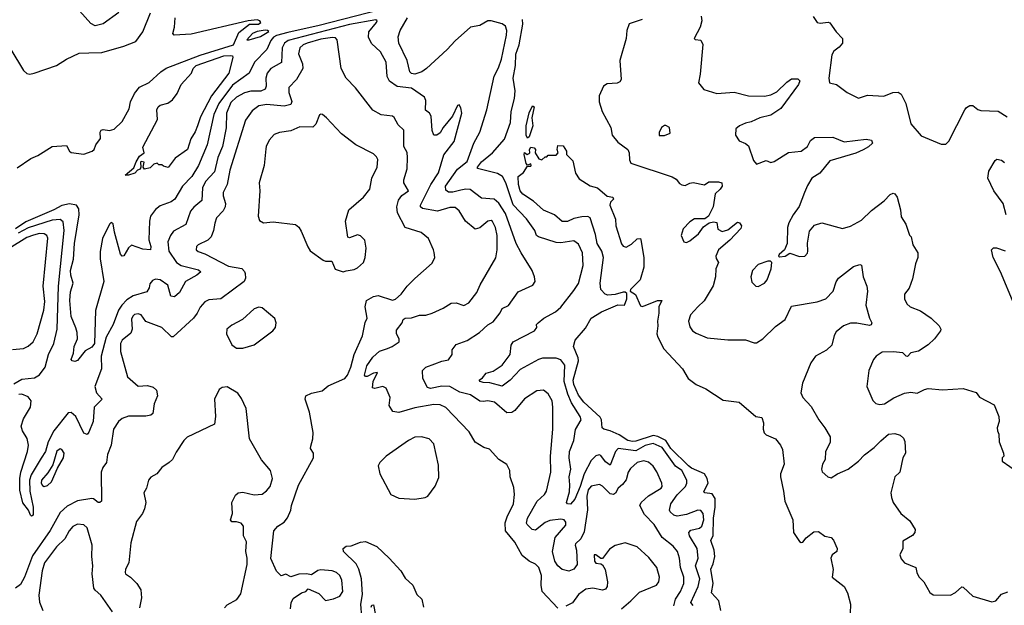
# Model space of a CAD drawing. Extents: x 1493970 to 1595317, y 729910 to 844791.
# Tile 325 of 338: x 1568351 to 1574543, y 819777 to 823462. Entities that reach past the tile are written whole.
import ezdxf

# ---------------------------------------------------------------- set-up
doc = ezdxf.new("R2010")
doc.units = 0

msp = doc.modelspace()

# ---------------------------------------------------------------- linework, layer by layer
at = {"layer": '0CON10XD'}
for points in [[(1570765, 823562.8), (1570235, 823425.2), (1570037.2, 823382.8), (1569966.4, 823363.6), (1569947.6, 823352.4), (1569929.4, 823330.6), (1569904.3, 823275.7), (1569828.4, 823195), (1569793.3, 823126.7), (1569689.8, 823050.2), (1569603.4, 822935), (1569571.6, 822865), (1569530.7, 822675), (1569475.4, 822545), (1569432.5, 822475), (1569375.5, 822415), (1569327.2, 822332.8), (1569304.1, 822315.9), (1569235, 822291.5), (1569205, 822267.8), (1569173.5, 822226.5), (1569166.2, 822195), (1569163.8, 822076.2)], [(1568294.2, 823275), (1568375, 823143.3), (1568395, 823122.9), (1568415, 823119.5), (1568441.2, 823125), (1568582, 823175), (1568645.6, 823214.4), (1568725, 823251.2), (1568785.8, 823254.2), (1568868, 823255), (1569006.7, 823295), (1569081.9, 823325), (1569124.3, 823385), (1569173.8, 823505)], [(1568975, 823508.1), (1568875, 823436), (1568825, 823423.8), (1568798.3, 823438.3), (1568727.8, 823517.8)], [(1568335, 822530.8), (1568420.3, 822589.7), (1568465, 822608.2), (1568555, 822664.5), (1568645, 822670), (1568664.2, 822635), (1568675, 822627.1), (1568754.2, 822615.8), (1568807.5, 822635), (1568820, 822645), (1568830, 822675), (1568859.2, 822715), (1568856, 822755), (1568863.3, 822766.7), (1568875, 822772), (1568915, 822765.8), (1568945, 822774), (1568995, 822822), (1569038.5, 822901.5), (1569047.5, 822945), (1569072, 822998), (1569105, 823037.5), (1569165, 823067.5), (1569239.2, 823135), (1569272.7, 823157.3), (1569485, 823238.6), (1569695.5, 823305), (1569728.8, 823381.2), (1569796.7, 823433.3), (1569852.5, 823435), (1569867.5, 823445), (1569860, 823455), (1569845, 823462), (1569787.5, 823455), (1569428.5, 823371.5), (1569322.5, 823365), (1569312.9, 823375), (1569323.5, 823415), (1569327.6, 823475)], [(1571462.5, 820475), (1571459.1, 820519.1), (1571436, 820585), (1571434, 820625), (1571414.1, 820664.1), (1571363.8, 820695), (1571305, 820760.8), (1571269.7, 820769.7), (1571215, 820804.2), (1571178.1, 820868.1), (1571031.5, 821021.5), (1570995, 821038.8), (1570955, 821040), (1570835, 821019.6), (1570735, 820990), (1570697.3, 820997.3), (1570674.3, 821034.3), (1570680.8, 821085), (1570655, 821144.3), (1570635, 821153.6), (1570585, 821140.6), (1570570, 821145), (1570574, 821185), (1570601.7, 821241.7), (1570575, 821237.5), (1570535, 821218.1), (1570525, 821218), (1570520, 821225), (1570534.8, 821285), (1570571, 821339), (1570614.5, 821375.5), (1570663.2, 821393.2), (1570694, 821405), (1570737.5, 821435), (1570738, 821455), (1570720.8, 821485), (1570720.3, 821509.7), (1570755.8, 821554.2), (1570762, 821575), (1570775, 821584), (1570815, 821586.4), (1570865, 821603.1), (1570905, 821603.5), (1570945, 821614.7), (1571015, 821646.9), (1571065, 821678.6), (1571095, 821680.6), (1571145, 821664.2), (1571175, 821680.8), (1571225.3, 821744.7), (1571247, 821793), (1571345.3, 821964.7), (1571354.1, 822015), (1571353.5, 822105), (1571343.8, 822155), (1571325, 822191.8), (1571315, 822197.9), (1571295, 822195.4), (1571245, 822153.6), (1571215, 822144.4), (1571154.2, 822194.2), (1571115, 822259.4), (1571090.5, 822280.5), (1571055, 822281.6), (1570977.4, 822257.4), (1570884.2, 822275), (1570871.5, 822285), (1570871.1, 822295), (1570936.5, 822425), (1570985, 822498.1), (1571018.9, 822611.1), (1571083.5, 822695), (1571130.8, 822875), (1571125, 822907.5), (1571115, 822927.5), (1571105, 822922.5), (1571072.5, 822855), (1571014.2, 822785), (1570995, 822751.2), (1570975, 822736.2), (1570956.2, 822736.2), (1570944.4, 822765), (1570938.5, 822855), (1570927.1, 822875), (1570902.1, 822892.1), (1570904.6, 822954.6), (1570896.7, 822975), (1570815, 823031.8), (1570725, 823042.7), (1570677.3, 823075), (1570661.1, 823105), (1570654.5, 823195), (1570620.8, 823260.8), (1570563, 823313), (1570545, 823352.5), (1570547.5, 823385), (1570594.4, 823445), (1570598.1, 823455), (1570590.9, 823460.9), (1570425, 823431.1), (1570038.4, 823331.6), (1570015.8, 823315), (1570000.9, 823285), (1569996.8, 823193.2), (1569930, 823155), (1569907.8, 823125), (1569899.2, 823095), (1569901.2, 823045), (1569895.2, 823024.8), (1569867.7, 823012.3), (1569805, 823012.4), (1569765, 823002.7), (1569714.6, 822975.4), (1569679.4, 822940.6), (1569651.3, 822875), (1569648.4, 822781.6), (1569626.9, 822665), (1569597.7, 822595), (1569575, 822505.6), (1569519.8, 822445), (1569499.5, 822405), (1569496.2, 822325), (1569445, 822282.1), (1569425, 822257.5), (1569395, 822174.4), (1569318.2, 822131.8), (1569298.5, 822105), (1569282, 822065), (1569288.6, 822005), (1569336.9, 821935), (1569366.6, 821916.6), (1569475, 821887.9), (1569490, 821875), (1569465.5, 821855), (1569394.4, 821815.6), (1569356.8, 821745), (1569325, 821719.1), (1569302.3, 821722.3), (1569281.5, 821791.5), (1569235, 821825.3), (1569205, 821829.2), (1569185, 821822.2), (1569169.5, 821800.5), (1569164.2, 821774.2), (1569150.2, 821749.8), (1569065, 821724.8), (1569025, 821699.8), (1568993, 821667), (1568971.6, 821635), (1568939.7, 821545), (1568895.2, 821465), (1568864.2, 821345), (1568866.1, 821265), (1568823.6, 821155), (1568834.8, 821114.8), (1568869.2, 821075), (1568819.4, 821025), (1568812.3, 820935), (1568785, 820867.5), (1568775, 820853.1), (1568755, 820860), (1568704.6, 820965), (1568675, 820991.1), (1568655, 820988.7), (1568565.1, 820874.9), (1568530.2, 820805), (1568514.1, 820745), (1568486.7, 820703.3), (1568422.4, 820597.6), (1568412.2, 820565), (1568415.2, 820495.2), (1568436.5, 820395), (1568435, 820343.8), (1568425, 820338), (1568419.2, 820345), (1568405.8, 820375), (1568371.4, 820421.4), (1568351.8, 820501.8), (1568351.6, 820575), (1568357.5, 820615), (1568400.5, 820745), (1568405.2, 820785), (1568397.3, 820827.3), (1568367.9, 820875), (1568360, 820905), (1568375, 820951.4), (1568418, 821025), (1568422.3, 821065), (1568405, 821089.2), (1568365, 821106), (1568345, 821103.3)], [(1572465, 819774.2), (1572475.3, 819815), (1572506.6, 819865), (1572526.5, 819915), (1572528.2, 819955), (1572507.4, 820015), (1572501.3, 820075), (1572486.7, 820116.7), (1572459.6, 820149.6), (1572391.1, 820205), (1572341.4, 820285), (1572279.1, 820349.1), (1572250, 820405), (1572259.1, 820425), (1572305, 820466.5), (1572385.7, 820515), (1572391.4, 820525), (1572388.5, 820545), (1572358.1, 820618.1), (1572335, 820653.1), (1572305, 820677.8), (1572275, 820685.5), (1572234.2, 820675), (1572191.5, 820638.5), (1572177.7, 820615), (1572163.9, 820566.1), (1572141.9, 820538.1), (1572115, 820514.6), (1572097.4, 820482.6), (1572085, 820473.9), (1572065, 820478.2), (1572015, 820528.1), (1571996.6, 820536.6), (1571945, 820526.8), (1571925.5, 820505), (1571917.4, 820465), (1571921.9, 820378.1), (1571900.9, 820239.1), (1571879.6, 820195), (1571846.9, 820165), (1571844.4, 820155), (1571852.7, 820125), (1571856.6, 820033.4), (1571835.5, 820004.5), (1571805, 819991.4), (1571763.2, 820003.2), (1571734.3, 820025), (1571716.5, 820055), (1571700.9, 820115), (1571717.5, 820205), (1571785, 820281.2), (1571785, 820300), (1571775, 820314.4), (1571755, 820319.2), (1571685, 820311.2), (1571655, 820298.2), (1571595, 820250.9), (1571574.1, 820254.1), (1571542.2, 820285), (1571538.5, 820295), (1571545.3, 820325), (1571605, 820433.1), (1571651.8, 820475), (1571663.8, 820495), (1571690.9, 820615), (1571688.2, 820715), (1571703.1, 820885), (1571704.4, 821025), (1571698.6, 821065), (1571675, 821108.8), (1571645, 821132), (1571603.2, 821126.8), (1571525, 821077.5), (1571465, 821003.1), (1571445, 820991.5), (1571415, 820987.5), (1571335.8, 821055), (1571295, 821064.5), (1571265, 821058.9), (1571245, 821062.9), (1571185, 821102.3), (1571119, 821119), (1571055, 821155.2), (1571005, 821155.7), (1570935, 821141.8), (1570915, 821146.9), (1570885.6, 821205), (1570883.8, 821255), (1570904.9, 821275.1), (1570962.5, 821297.5), (1571005, 821314), (1571048.3, 821321.7), (1571070, 821355), (1571070, 821385), (1571095, 821418.1), (1571165, 821443.5), (1571243.1, 821495), (1571295, 821541.5), (1571328.4, 821561.6), (1571371.5, 821618.5), (1571385, 821646), (1571425, 821664), (1571485, 821750.8), (1571577.6, 821792.4), (1571592.5, 821815), (1571588.6, 821845), (1571573.5, 821885), (1571503.5, 821995), (1571473.5, 822053.5), (1571405, 822242.2), (1571365, 822308.2), (1571335, 822332.1), (1571255, 822338.9), (1571183.2, 822393.2), (1571156, 822396), (1571125, 822389.5), (1571075, 822376.3), (1571047.5, 822377.5), (1571030.1, 822390.1), (1571028.7, 822415), (1571105, 822522.2), (1571165, 822570), (1571205.9, 822685), (1571244.1, 822755), (1571289.6, 822895), (1571335, 823106.2), (1571361.3, 823158.7), (1571380, 823215), (1571412.6, 823365), (1571414.1, 823394.1), (1571405, 823420.6), (1571385, 823436.2), (1571315, 823455.4), (1571295, 823455.3), (1571245, 823426.8), (1571185, 823414.6), (1571090.1, 823329.9), (1571040, 823275), (1570909.5, 823155), (1570880.6, 823135), (1570835, 823118.9), (1570815, 823124.7), (1570804.5, 823135), (1570788.2, 823205), (1570734.7, 823315), (1570730.7, 823355), (1570743.6, 823395), (1570789.1, 823475)], [(1571835, 821757.5), (1571865, 821803.3), (1571893.9, 821916.1), (1571890.4, 821995), (1571865, 822050.8), (1571835, 822070), (1571755, 822058.5), (1571725, 822060.5), (1571613.5, 822095), (1571601.8, 822105), (1571589.6, 822135), (1571538.9, 822208.9), (1571455, 822297.8), (1571407.9, 822435), (1571386.1, 822476.1), (1571355, 822494.3), (1571230.6, 822525), (1571230, 822535), (1571255, 822567.2), (1571325, 822625.5), (1571400.2, 822709.8), (1571437.3, 822815), (1571442.3, 822885), (1571463.5, 822966.5), (1571466, 823015), (1571454.8, 823095), (1571469, 823175), (1571470.3, 823245), (1571492.2, 823305), (1571514.8, 823435), (1571513.9, 823463.9)], [(1572265, 823464.4), (1572184.4, 823435.6), (1572168, 823395), (1572164.4, 823345), (1572125.5, 823205), (1572134, 823085), (1572125, 823071.2), (1572107.5, 823062.5), (1572045, 823057.8), (1572022, 823045), (1571995.9, 822984.1), (1571995.8, 822945), (1572013.1, 822885), (1572068.9, 822785), (1572076.7, 822735), (1572111.8, 822691.8), (1572175.3, 822645), (1572183.1, 822625), (1572185, 822580), (1572195, 822560.5), (1572455, 822473.8), (1572478.8, 822458.8), (1572500.7, 822430.7), (1572515, 822422.5), (1572535, 822420), (1572565.4, 822434.6), (1572587, 822437), (1572656.7, 822423.3), (1572685, 822442.5), (1572745, 822442.5), (1572765.9, 822435.9), (1572768.8, 822415), (1572755.8, 822395), (1572723.7, 822366.3), (1572711.5, 822285), (1572683.4, 822226.6), (1572660.5, 822209.5), (1572595, 822208.8), (1572565, 822190), (1572523.4, 822146.6), (1572511.2, 822105), (1572526.7, 822065), (1572545, 822060.2), (1572565, 822071), (1572618.9, 822115), (1572650.6, 822159.4), (1572685.9, 822184.1), (1572715, 822191.2), (1572735, 822186.7), (1572741.2, 822145), (1572769.5, 822129.5), (1572805, 822139.5), (1572865, 822188.9), (1572877.5, 822185), (1572890.6, 822165), (1572885, 822148), (1572816.9, 822075), (1572744.6, 822015), (1572728.2, 821975), (1572730.2, 821960.2), (1572745.5, 821935), (1572728.8, 821895), (1572727.5, 821845), (1572712.5, 821787.5), (1572655.7, 821694.3), (1572615.2, 821654.8), (1572570, 821605), (1572557.5, 821565), (1572565, 821528.8), (1572582.5, 821505), (1572605, 821489.2), (1572675, 821461.4), (1572805, 821448), (1572915, 821448), (1572968.8, 821428.8), (1572985, 821430), (1573025, 821454.5), (1573105, 821532.7), (1573164, 821576), (1573205, 821658.9), (1573365, 821688), (1573421.4, 821705), (1573466.2, 821755), (1573486.4, 821813.6), (1573500, 821835), (1573595, 821908.8), (1573635, 821921.2), (1573645, 821917.5), (1573654.3, 821844.3), (1573679.2, 821785), (1573682.5, 821755), (1573672.2, 821665), (1573694.3, 821585), (1573708.8, 821555), (1573705, 821542), (1573695, 821538.6), (1573615, 821552.7), (1573575, 821553.6), (1573531.4, 821535), (1573485, 821498.6), (1573471.9, 821475), (1573458.6, 821415), (1573425, 821383.1), (1573356.2, 821345), (1573326.8, 821303.2), (1573273.1, 821175), (1573262.9, 821115), (1573276, 821085), (1573328.6, 821028.6), (1573375.6, 820945), (1573414.3, 820895), (1573447.4, 820837.4), (1573448.5, 820801.5), (1573418, 820745), (1573415.8, 820695), (1573398.8, 820665), (1573393.3, 820635), (1573397, 820617), (1573432.5, 820585), (1573455, 820580), (1573494.3, 820605.7), (1573560, 820635), (1573625.4, 820684.6), (1573664.2, 820725), (1573725, 820770), (1573767.4, 820812.6), (1573815, 820853.3), (1573855, 820859.2), (1573888.8, 820848.8), (1573908.8, 820828.8), (1573918.1, 820808.1), (1573920.8, 820735), (1573905.7, 820705), (1573886, 820615), (1573854.2, 820585), (1573830, 820485), (1573832.9, 820455), (1573844.6, 820424.6), (1573893.1, 820355), (1573948.5, 820308.5), (1573981.9, 820255), (1573980.8, 820235), (1573965, 820216), (1573905, 820180), (1573904.2, 820135), (1573885.7, 820095), (1573895, 820070), (1573914.4, 820044.4), (1573987.5, 820015), (1573993, 819983), (1574006.4, 819956.4), (1574036.7, 819925), (1574075, 819857.5), (1574095, 819843.8), (1574205, 819841.2), (1574235, 819857.5), (1574275, 819893.8), (1574285, 819892), (1574345, 819835.8), (1574465, 819799.6), (1574489.2, 819805), (1574525, 819848), (1574565, 819861.2)], [(1572636.9, 823485), (1572640.6, 823455), (1572630, 823415), (1572592.5, 823345), (1572598.3, 823338.3), (1572635, 823332.5), (1572646.7, 823306.7), (1572630.7, 823119.3), (1572620, 823065), (1572653.6, 823023.6), (1572735, 822998.2), (1572845, 823006.7), (1572935, 822983.8), (1573035, 822980.7), (1573075, 822990), (1573111.9, 823008.1), (1573175, 823068.6), (1573205, 823089.2), (1573245, 823090), (1573257.1, 823077.1), (1573249.2, 823055), (1573137.4, 822902.6), (1573075, 822862.2), (1573005, 822845.3), (1572950.6, 822819.4), (1572915, 822811.3), (1572877.5, 822795), (1572855, 822775.8), (1572853.1, 822735), (1572875, 822700), (1572915, 822684.2), (1572935, 822668.8), (1572965, 822576.2), (1572985, 822553.3), (1573045, 822575.8), (1573075, 822563.3), (1573095, 822570), (1573185, 822626.4), (1573265, 822634.7), (1573305.2, 822664.8), (1573325, 822702.2), (1573349.8, 822720.2), (1573465, 822723.5), (1573535, 822694.6), (1573675, 822711.1), (1573706.7, 822705), (1573713.3, 822685), (1573688.3, 822661.7), (1573655, 822642.9), (1573608.5, 822621.5), (1573445.3, 822574.7), (1573383.4, 822496.6), (1573333.3, 822465), (1573305, 822420), (1573286.5, 822375)], [(1573341.7, 823481.7), (1573365, 823443.8), (1573385, 823440), (1573435, 823446.7), (1573445, 823442.5), (1573486, 823385), (1573524.4, 823345), (1573525, 823314.3), (1573505, 823289.4), (1573471.2, 823265), (1573458.8, 823241.2), (1573440, 823095), (1573444.2, 823064.2), (1573487.5, 823055), (1573553.9, 823003.9), (1573625, 822967.5), (1573681.7, 822988.3), (1573785, 822981.1), (1573842.5, 823005), (1573875, 823005.8), (1573895, 822993.3), (1573923.1, 822935), (1573955, 822807.5), (1574020.7, 822730.7), (1574145, 822680), (1574175, 822678.8)], [(1569795, 823334.6), (1569865, 823356.2), (1569917.5, 823387.5), (1569910, 823395), (1569895, 823396.2), (1569845, 823388), (1569815, 823375.4), (1569778.8, 823335), (1569795, 823334.6)], [(1570052.9, 819755), (1570057.3, 819792.7), (1570070, 819820), (1570123.9, 819856.1), (1570150, 819865), (1570165, 819880), (1570232, 819852), (1570275, 819806.7), (1570325, 819817.5), (1570365, 819834.3), (1570382.9, 819865), (1570377.1, 819935), (1570364.3, 819964.3), (1570344.2, 819984.2), (1570315, 819994.2), (1570245, 820000), (1570225, 819996.7), (1570185, 819970), (1570153.6, 819976.4), (1570106.4, 819973.6), (1570055, 819957.5), (1570025, 819972.5), (1569995, 819962.5), (1569965, 819992.5), (1569930.9, 820070.9), (1569950, 820245), (1569974.1, 820275.9), (1570015, 820300), (1570035, 820328.8), (1570056.5, 820375), (1570060.9, 820405), (1570105, 820533.3), (1570197.5, 820705), (1570198, 820735), (1570180, 820765), (1570181.2, 820778.8), (1570194.2, 820825), (1570197.1, 820865), (1570173, 820993), (1570145.7, 821075), (1570150, 821095), (1570185, 821111.8), (1570253.8, 821126.2), (1570291.2, 821158.8), (1570395, 821205.4), (1570412.2, 821225), (1570434.1, 821275), (1570455.2, 821354.8), (1570507.3, 821472.7), (1570523.7, 821556.3), (1570536.2, 821585), (1570523.8, 821655), (1570532.2, 821695), (1570575, 821719.5), (1570605, 821727.5), (1570695, 821697.8), (1570715, 821704.4), (1570749.4, 821735), (1570787.1, 821785), (1570835, 821834.3), (1570945, 821930), (1570961.2, 821965), (1570956.4, 821996.4), (1570953.8, 822015), (1570922, 822085), (1570875, 822122.5), (1570775, 822154), (1570727.3, 822247.3), (1570722.9, 822285), (1570732.4, 822327.6), (1570755, 822356.2), (1570796.7, 822385), (1570765.9, 822435.9), (1570765.8, 822455), (1570787, 822523), (1570789.3, 822595), (1570786.7, 822626.7), (1570767.3, 822665), (1570766.4, 822766.4), (1570731.5, 822801.5), (1570705.9, 822845.9), (1570695, 822854.4), (1570625, 822864.4), (1570572.6, 822892.6), (1570462.8, 823032.8), (1570403.4, 823093.4), (1570372.3, 823155), (1570347.3, 823335), (1570337.7, 823347.7), (1570318.9, 823351.1), (1570245, 823340.4), (1570158.1, 823315), (1570133.6, 823305), (1570112.1, 823285), (1570105, 823247.5), (1570128.5, 823185), (1570131.2, 823155), (1570092.1, 823085), (1570043.5, 823035), (1570044, 823005), (1570062.9, 822947.1), (1570055, 822927.8), (1570015, 822918.8), (1569905, 822929.5), (1569855, 822919.4), (1569811.8, 822888.2), (1569770.3, 822829.7), (1569671.8, 822515), (1569655.3, 822424.7), (1569631.2, 822375), (1569630.4, 822355), (1569645.4, 822305), (1569642.5, 822285), (1569629.7, 822260.3), (1569589.5, 822215), (1569577.2, 822182.8), (1569570, 822135), (1569554.7, 822095.3), (1569534.2, 822075), (1569473.1, 822045), (1569463.3, 822035), (1569460.6, 822015), (1569473, 822003), (1569515, 821989.1), (1569665, 821910.6), (1569747, 821897), (1569765, 821878.8), (1569768.9, 821865), (1569770, 821835), (1569763.1, 821815), (1569615, 821705.5), (1569540, 821700), (1569515, 821686.2), (1569485, 821653.8), (1569467.1, 821615), (1569444.2, 821585), (1569315, 821467.5), (1569305, 821467.5), (1569245, 821525.8), (1569144, 821564), (1569115.3, 821605.3), (1569095, 821610.5), (1569073.7, 821606.3), (1569062.8, 821597.2), (1569055, 821577.5), (1569058.2, 821515), (1569050.8, 821489.2), (1568995, 821445.4), (1568984.6, 821424.6), (1568984.6, 821375), (1569028, 821215), (1569095, 821156.2), (1569155, 821160.8), (1569189.5, 821149.5), (1569210.3, 821130.3), (1569217.5, 821095), (1569195.8, 821045), (1569188, 820985), (1569175.6, 820974.4), (1569145, 820966.7), (1569035, 820967.5), (1568995, 820953.3), (1568973.1, 820935), (1568940.9, 820885), (1568926.5, 820785), (1568903.2, 820726.8), (1568896.5, 820675), (1568874.2, 820645), (1568864.2, 820615), (1568865, 820433.3), (1568855, 820424), (1568845, 820424.3), (1568815, 820448), (1568805, 820449.2), (1568715, 820434.6), (1568649, 820401), (1568605, 820361.5), (1568542.1, 820247.9), (1568430.8, 820089.2), (1568381.2, 819955), (1568355, 819908.9), (1568325, 819885.7)], [(1569035, 822483.8), (1569013.8, 822485), (1569068.9, 822531.1), (1569082.3, 822567.7), (1569105, 822604.3), (1569133.3, 822625), (1569125, 822660), (1569216.5, 822833.5), (1569214, 822895), (1569221.2, 822915), (1569233.3, 822925), (1569283, 822937), (1569310.9, 822959.1), (1569341.3, 822998.7), (1569366.2, 823055), (1569430.9, 823125), (1569442.3, 823155), (1569461.5, 823175), (1569635, 823235.5), (1569677.7, 823237.7), (1569688.8, 823235), (1569692.2, 823225), (1569665.3, 823125), (1569556.9, 822983.1), (1569488.2, 822851.8), (1569470, 822795), (1569455, 822757.5), (1569427.2, 822712.8), (1569405.5, 822645), (1569328, 822592), (1569285, 822532.5), (1569255, 822540), (1569245, 822550), (1569225, 822550), (1569215, 822560), (1569195, 822552.5), (1569170.7, 822529.3), (1569135, 822522.5), (1569127.5, 822535), (1569133.8, 822565), (1569115, 822570.8), (1569110, 822565), (1569113.3, 822535), (1569108.3, 822521.7), (1569092.5, 822515), (1569073.9, 822496.1), (1569035, 822483.8)], [(1570385, 821876.7), (1570405, 821881.2), (1570455, 821890), (1570475, 821900), (1570512, 821935), (1570522.5, 821965), (1570530.6, 822025), (1570520.8, 822075), (1570495, 822102), (1570475, 822108), (1570425, 822090), (1570415, 822093.3), (1570400, 822195), (1570421.2, 822265), (1570514, 822345), (1570552.5, 822395), (1570565.6, 822465), (1570598.9, 822535), (1570602.3, 822582.3), (1570595, 822600), (1570575, 822617.5), (1570465, 822674), (1570373.8, 822745), (1570281.2, 822845), (1570255, 822866.2), (1570245, 822867.5), (1570236.7, 822863.3), (1570213.8, 822805), (1570194.2, 822785.8), (1570111.7, 822788.3), (1570055, 822762.9), (1569985, 822752.9), (1569950.3, 822739.7), (1569919.2, 822705), (1569900, 822665), (1569899.5, 822649.5), (1569889.2, 822545), (1569857.5, 822435), (1569860.8, 822385), (1569851.2, 822225), (1569859.3, 822199.3), (1569884.1, 822184.1), (1569945, 822190), (1570085, 822173.8), (1570105.8, 822155.8), (1570121.2, 822131.2), (1570162.3, 822032.3), (1570178.3, 822008.3), (1570259.3, 821949.3), (1570275, 821943.3), (1570313, 821943), (1570335, 821893.3), (1570385, 821876.7)], [(1571545, 822717.5), (1571535.6, 822735), (1571535.3, 822795), (1571555, 822876), (1571575, 822921.2), (1571585.8, 822915), (1571570.6, 822845), (1571577.8, 822795), (1571555, 822726), (1571545, 822717.5)], [(1574175, 822678.8), (1574195, 822697.5), (1574294.2, 822895.8), (1574305, 822910), (1574327, 822923), (1574345, 822922.5), (1574376.4, 822896.4), (1574395, 822890), (1574505, 822886.2), (1574560.3, 822850.3)], [(1572405, 822733.3), (1572441.7, 822748.3), (1572437.5, 822785), (1572415, 822797.5), (1572405, 822797.5), (1572387.5, 822785), (1572373, 822753), (1572373.3, 822733.3), (1572405, 822733.3)], [(1572759.7, 819745), (1572748.3, 819805), (1572702.5, 819855), (1572711.3, 819915), (1572697.8, 820005), (1572712.6, 820037.4), (1572722, 820085), (1572717.5, 820125), (1572697.8, 820185), (1572712.7, 820217.3), (1572713.7, 820325), (1572724.3, 820395.7), (1572725, 820449.4), (1572705, 820478.4), (1572658.8, 820485), (1572652.7, 820492.7), (1572680.5, 820545), (1572674.8, 820575), (1572656.7, 820605), (1572575, 820640.9), (1572556.9, 820655), (1572445, 820763.4), (1572415.1, 820815.1), (1572365, 820840.6), (1572335, 820845.4), (1572225, 820809.8), (1572205, 820808.4), (1572175, 820814.8), (1572120.3, 820850.3), (1572065, 820874.4), (1572024.2, 820885), (1572014.4, 820895), (1572009.4, 820945), (1572000.5, 820960.5), (1571897.7, 821055), (1571865, 821099.6), (1571835, 821166.7), (1571831.6, 821195), (1571866.1, 821315), (1571863.2, 821335), (1571833.3, 821405), (1571843.8, 821445), (1571909.1, 821520.9), (1571945.5, 821585), (1572009.1, 821625), (1572111.5, 821668.5), (1572155, 821666.2), (1572169.1, 821705), (1572168.5, 821738.5), (1572157.8, 821747.8), (1572145, 821748.2), (1572095, 821732.1), (1572048.7, 821728.7), (1572032, 821735), (1572004.6, 821764.6), (1572002, 821805), (1572021.8, 821965), (1572012, 822005), (1571982.4, 822055), (1571971.6, 822111.6), (1571939.4, 822215), (1571923.1, 822223.1), (1571885, 822222.8), (1571835, 822211.1), (1571795, 822193.4), (1571761.7, 822191.7), (1571715, 822234.2), (1571645, 822264.5), (1571581.3, 822321.3), (1571515, 822364.4), (1571497.8, 822385), (1571487.1, 822425), (1571486.2, 822475), (1571519.7, 822500.3), (1571545, 822540), (1571565, 822540), (1571567.5, 822545), (1571566.2, 822556.2), (1571545, 822547.5), (1571535, 822557.5), (1571523.8, 822615), (1571525, 822626.7), (1571543.3, 822613.3), (1571555, 822620), (1571560, 822625), (1571557.1, 822645), (1571565, 822659.2), (1571586.9, 822656.9), (1571594, 822645), (1571593.3, 822625), (1571615, 822587.5), (1571635, 822580), (1571655, 822600), (1571665, 822600), (1571675, 822610), (1571725, 822610), (1571737.5, 822625), (1571730, 822645), (1571735, 822670), (1571768.3, 822668.3), (1571790, 822635), (1571790, 822615), (1571830, 822575), (1571846.3, 822496.3), (1571870.2, 822460.2), (1571937.5, 822417.5), (1571985, 822405.2), (1572045, 822352.7), (1572080, 822345), (1572085, 822333.3), (1572065.5, 822314.5), (1572061.1, 822295), (1572097.5, 822207.5), (1572100.2, 822165), (1572135, 822052.1), (1572146.8, 822036.8), (1572165, 822030.8), (1572199.3, 822050.7), (1572235, 822083.8), (1572255, 822086), (1572257.9, 822077.9), (1572276.4, 821965), (1572275.9, 821904.1), (1572253.3, 821825), (1572192.9, 821765), (1572190, 821755), (1572223.3, 821733.3), (1572255, 821662.5), (1572265, 821657.5), (1572285, 821664.4), (1572362.5, 821695), (1572390, 821695), (1572370.5, 821655), (1572371.1, 821615), (1572361.1, 821565), (1572364.4, 821535), (1572358.5, 821485), (1572363.1, 821465), (1572400.8, 821390.8), (1572520, 821265), (1572555, 821204.2), (1572605, 821165.8), (1572665, 821140), (1572775, 821069.2), (1572876.2, 821056.2), (1572980, 820965), (1573018.2, 820958.2), (1573027.5, 820925), (1573025.6, 820885), (1573031.8, 820861.8), (1573045, 820850.8), (1573105, 820825.8), (1573135.3, 820785.3), (1573147.1, 820757.1), (1573159.5, 820665), (1573136.2, 820605), (1573134.6, 820585), (1573154.6, 820495), (1573163.7, 820433.7), (1573212.3, 820315), (1573217.3, 820235), (1573255, 820178.6), (1573265, 820172.5), (1573275, 820175.6), (1573297.5, 820202.5), (1573345, 820238.8), (1573375, 820242.5), (1573415, 820212.5), (1573455, 820203.8), (1573468, 820188), (1573490.9, 820135), (1573489.2, 820115), (1573460, 820095), (1573451.2, 820075), (1573466.4, 820003.6), (1573460, 819955), (1573536.7, 819895), (1573556, 819855), (1573575.6, 819785), (1573573.9, 819726.1)], [(1574554.6, 822234.6), (1574536.5, 822305), (1574476.7, 822385), (1574439.4, 822465), (1574445, 822508.8), (1574484.5, 822575.5), (1574495, 822584), (1574525, 822579.4), (1574545, 822564.3)], [(1573286.5, 822375), (1573253.8, 822286.2), (1573214.2, 822235), (1573188, 822185), (1573180, 822155), (1573176.4, 822053.6), (1573160, 822015), (1573126.7, 821985), (1573122.5, 821975), (1573129.3, 821969.3), (1573165.5, 821974.5), (1573195, 821993.3), (1573255, 821971.2), (1573287.5, 821975), (1573305, 821993.3), (1573308, 822005), (1573305.7, 822055.7), (1573317.6, 822132.4), (1573349.8, 822170.2), (1573395, 822183.6), (1573525, 822149.4), (1573575, 822162.7), (1573645, 822200), (1573707.9, 822262.1), (1573787.1, 822322.9), (1573825, 822363.3), (1573845, 822370), (1573855, 822366.7), (1573870, 822345), (1573890.6, 822265), (1573895, 822222.5), (1573923.8, 822175), (1573946.2, 822106.2), (1573956.7, 822095), (1573966.7, 822045), (1573998.8, 821995), (1573998.8, 821965), (1573984.3, 821925.7), (1573965, 821832.5), (1573945, 821773.3), (1573916.2, 821735), (1573914.2, 821705), (1573930, 821675), (1573950, 821655), (1574015, 821630.8), (1574082, 821585), (1574132.9, 821535), (1574144.2, 821515), (1574142.5, 821505), (1574104.2, 821455), (1574064.1, 821415.9), (1574003.4, 821376.6), (1573955, 821366.1), (1573935, 821343.3), (1573925, 821344.4), (1573905, 821366.9), (1573845, 821373.3), (1573775, 821370), (1573736.2, 821345), (1573720, 821325), (1573690.8, 821255), (1573678.8, 821155), (1573717, 821067), (1573735, 821048), (1573760.7, 821040.7), (1573790, 821045), (1573847.4, 821082.6), (1573915, 821111.5), (1573955, 821117.8), (1573995, 821111.9), (1574041.2, 821135), (1574065, 821141.4), (1574155, 821134), (1574285, 821141.2), (1574365, 821117.5), (1574387, 821087), (1574479.3, 821039.3), (1574508.8, 820965), (1574510, 820935), (1574498.8, 820895), (1574500, 820875), (1574507.5, 820855), (1574510, 820805), (1574537.5, 820735), (1574540, 820715), (1574530, 820705), (1574530, 820685), (1574625, 820617.5)], [(1569163.8, 822076.2), (1569175.5, 822034.5), (1569172.5, 822015), (1569125, 822018.6), (1569055, 822043.8), (1569035, 822026.2), (1569005, 821976.7), (1568995, 821973.3), (1568985, 821987.5), (1568946.4, 822125), (1568937.8, 822177.8), (1568925.6, 822185.6), (1568915, 822176.7), (1568871.2, 822085), (1568856.4, 822003.6), (1568856.9, 821956.9), (1568879.4, 821815), (1568827.1, 821632.9), (1568821.1, 821425), (1568805, 821402.7), (1568761.7, 821378.3), (1568715, 821318.8), (1568697.7, 821312.3), (1568680, 821315), (1568674.4, 821325), (1568690, 821365), (1568694.4, 821405), (1568713.8, 821455), (1568713.2, 821495), (1568703.9, 821523.9), (1568674.8, 821595), (1568666.4, 821696.4), (1568670.5, 821749.5), (1568687.9, 821805), (1568672.2, 821855), (1568671.1, 821885), (1568688.8, 821955), (1568696.3, 822055), (1568724.8, 822235), (1568722.5, 822272.5), (1568708.1, 822295), (1568665, 822303), (1568615, 822293.8), (1568564.7, 822265), (1568389.1, 822190.9), (1568325, 822146.6)], [(1568315, 821171.4), (1568365, 821201.1), (1568445, 821209.1), (1568475, 821228.5), (1568510, 821275), (1568531.3, 821355), (1568565, 821425.8), (1568586.9, 821515), (1568593.9, 821785), (1568631.3, 822135), (1568625, 822189.4), (1568605, 822205.3), (1568555, 822200.8), (1568405, 822153.3), (1568341.1, 822118.9)], [(1568305, 821387.9), (1568375, 821393.8), (1568405, 821408.8), (1568435.5, 821435), (1568461.1, 821485), (1568503.2, 821635), (1568509.6, 821689.6), (1568498.9, 821785), (1568527.4, 822087.4), (1568521.2, 822105), (1568505, 822115.8), (1568475, 822116.7), (1568437.3, 822107.3), (1568395, 822091.7), (1568285, 822022.7)], [(1574605, 821670), (1574518.5, 821875), (1574472.5, 821965), (1574463.3, 822015), (1574474.2, 822025.8), (1574493.9, 822026.1), (1574547.9, 822007.9)], [(1572995, 821783.3), (1573035, 821803.8), (1573052, 821825), (1573077.5, 821895), (1573080, 821935), (1573073.3, 821943.3), (1573055, 821943.8), (1572995, 821921.2), (1572960, 821885), (1572949.2, 821845), (1572955, 821810), (1572980, 821785), (1572995, 821783.3)], [(1572585.2, 819775.2), (1572571.7, 819795), (1572617.5, 819895), (1572628.4, 819945), (1572601.4, 820025), (1572618.4, 820075), (1572612.4, 820135), (1572563.3, 820215), (1572558.8, 820235), (1572570.6, 820249.4), (1572625, 820263.4), (1572640, 820275), (1572652.9, 820315), (1572649.1, 820355), (1572635, 820373.5), (1572615, 820376.2), (1572545, 820348.9), (1572485, 820339.3), (1572465, 820344.3), (1572441.8, 820365), (1572436.7, 820375), (1572445.4, 820415), (1572485, 820471.6), (1572537.7, 820525), (1572546.8, 820545), (1572546.8, 820565), (1572515.3, 820625), (1572475, 820653.5), (1572390.4, 820770.4), (1572335, 820796.4), (1572285, 820783), (1572225, 820748.8), (1572115, 820763.1), (1572097.8, 820745), (1572065, 820659.2), (1572035, 820680.4), (1572005, 820720), (1571995, 820724), (1571975, 820718.9), (1571945, 820689.1), (1571900.4, 820605), (1571875, 820524.5), (1571841.2, 820445), (1571815, 820413.5), (1571796.7, 820415), (1571790, 820425), (1571808.3, 820491.8), (1571811.6, 820535), (1571806.5, 820585), (1571817.9, 820635), (1571806.9, 820705), (1571808.2, 820745), (1571836, 820815), (1571847.1, 820882.9), (1571881.5, 820945), (1571876.1, 820965), (1571821.2, 821051.2), (1571798.1, 821105), (1571775.6, 821185), (1571778.7, 821288.7), (1571755, 821322.1), (1571725, 821333.4), (1571638.5, 821331.5), (1571612.9, 821325), (1571498.7, 821261.3), (1571434.5, 821195), (1571385, 821157.3), (1571307.6, 821177.6), (1571265, 821179.4), (1571247.5, 821185), (1571240, 821195), (1571261.1, 821208.9), (1571285, 821238.1), (1571328.4, 821251.6), (1571385, 821287.9), (1571435.9, 821355), (1571442.2, 821415), (1571453.5, 821435), (1571588, 821505), (1571603.3, 821525), (1571601.2, 821545), (1571610.8, 821555), (1571647.8, 821585), (1571720.6, 821625), (1571755, 821652.9), (1571835, 821757.5)], [(1569714.4, 821394.4), (1569755, 821394.4), (1569825, 821417.1), (1569942.5, 821505), (1569960, 821525), (1569963.3, 821555), (1569955, 821582.5), (1569875, 821649.2), (1569855, 821652.9), (1569825, 821641.9), (1569751.4, 821575), (1569685, 821539.2), (1569654.2, 821515), (1569652, 821485), (1569685.7, 821415.7), (1569714.4, 821394.4)], [(1569638.3, 819761.7), (1569655, 819780), (1569716.4, 819813.6), (1569740.6, 819849.4), (1569782.4, 820035), (1569782.1, 820075), (1569772.2, 820115), (1569776.9, 820176.9), (1569758, 820215), (1569757.5, 820275), (1569743.2, 820293.2), (1569715, 820301.9), (1569685, 820301.9), (1569677.1, 820315), (1569690, 820355), (1569684.3, 820425), (1569708.7, 820471.3), (1569725, 820484.2), (1569755, 820488.6), (1569825, 820473.3), (1569875, 820476.9), (1569902.7, 820497.3), (1569925.6, 820525), (1569941.1, 820575), (1569927.8, 820625), (1569872.4, 820692.4), (1569795.7, 820825), (1569774.3, 821015), (1569745, 821078.8), (1569722, 821112), (1569655, 821151.4), (1569625, 821146.9), (1569604.6, 821135.4), (1569575.7, 821075), (1569581.4, 820965), (1569575, 820916.7), (1569403.8, 820835), (1569384, 820815), (1569335, 820741.2), (1569310.8, 820695), (1569290.8, 820675), (1569245.5, 820644.5), (1569212.5, 820605), (1569175.4, 820584.6), (1569160.8, 820565), (1569148.6, 820515), (1569132.5, 820485), (1569144, 820425), (1569135.7, 820384.3), (1569123.8, 820355), (1569084.5, 820305.5), (1569048.8, 820171.2), (1569036.3, 820043.7), (1569015.8, 820005), (1569014.3, 819984.3), (1569016.7, 819975), (1569046.7, 819955), (1569088, 819915), (1569112, 819875), (1569117.1, 819825), (1569105, 819762.5)], [(1570835, 820444.6), (1570900, 820455), (1570917.5, 820465), (1570963.6, 820526.4), (1570987.7, 820582.3), (1570985, 820660), (1570955, 820793.3), (1570925, 820825.8), (1570877.5, 820837.5), (1570835, 820834.6), (1570795.7, 820815), (1570656, 820715), (1570615, 820676.7), (1570606, 820655), (1570616.2, 820605), (1570684.2, 820475), (1570735, 820451.8), (1570835, 820444.6)], [(1568505, 820525.5), (1568525, 820530.5), (1568550, 820555), (1568588.7, 820641.3), (1568626.1, 820705), (1568631.2, 820735), (1568615, 820758.6), (1568605, 820761.4), (1568585, 820747.1), (1568559.1, 820660.9), (1568528.3, 820611.7), (1568487.1, 820565), (1568486.2, 820545), (1568495, 820530.5), (1568505, 820525.5)], [(1571735, 819760), (1571637.5, 819865), (1571630, 819905), (1571632.5, 819965), (1571615.4, 820015), (1571595, 820037.1), (1571555, 820055.6), (1571511, 820091), (1571465.3, 820175), (1571405.8, 820245), (1571404.2, 820295.8), (1571415.8, 820334.2), (1571455.6, 820415), (1571462.5, 820475)], [(1568935, 819736.2), (1568860.5, 819840.5), (1568825, 819872.5), (1568816.7, 819885), (1568806.2, 819975), (1568810.8, 820025), (1568804.3, 820085), (1568805.6, 820155), (1568775.6, 820265), (1568755, 820282.9), (1568715, 820288.9), (1568685, 820273.1), (1568661.8, 820245), (1568635.6, 820195), (1568583.1, 820145), (1568506.7, 820045), (1568491.6, 819995), (1568472, 819842), (1568476.4, 819796.4), (1568495.8, 819745)], [(1570501.6, 819705), (1570495.8, 819785), (1570507.3, 819845), (1570500.2, 819945), (1570483.8, 820005), (1570467.7, 820037.7), (1570388, 820115), (1570385.7, 820135), (1570405, 820150), (1570435, 820152.5), (1570495, 820174.7), (1570525, 820178.2), (1570597.6, 820147.6), (1570675, 820073.3), (1570747.5, 819995), (1570775, 819947.5), (1570822.5, 819905), (1570847.5, 819845), (1570880, 819815), (1570891.2, 819765)], [(1572135.3, 819754.7), (1572195, 819804.5), (1572249.2, 819860.7), (1572356, 819905), (1572370.8, 819925), (1572375.5, 819955), (1572358.2, 820015), (1572308.3, 820078.3), (1572234.2, 820145), (1572159.5, 820170.5), (1572096.1, 820153.9), (1572059.1, 820130.9), (1572015, 820071.2), (1572005, 820071.2), (1571975, 820094.2), (1571964.4, 820095), (1571965, 820054.3), (1571975, 820042.2), (1572005, 820038.8), (1572015, 820032), (1572032.1, 820002.1), (1572047.3, 819925), (1572044.4, 819895), (1572035, 819879.2), (1572015, 819872.2), (1571955, 819885.2), (1571910.4, 819879.6), (1571864.7, 819845.3), (1571828.1, 819791.9), (1571785, 819772.5)], [(1570561.8, 819765), (1570565, 819778), (1570575, 819780), (1570588.2, 819715)]]:
    msp.add_lwpolyline(points, dxfattribs=at)

doc.saveas('drawing.dxf')
